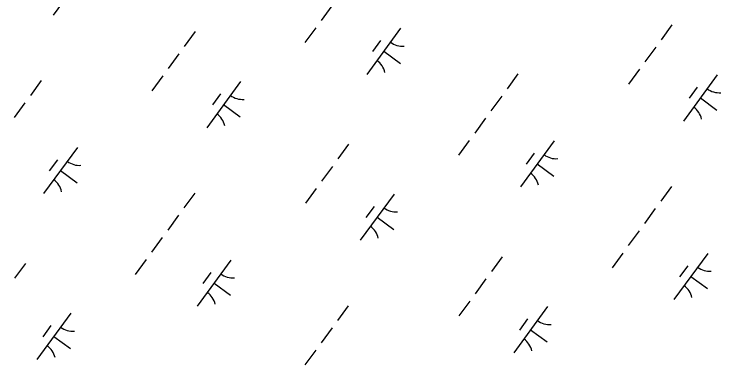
# Model space of a CAD drawing. Extents: x 3905714 to 3926767, y 183354 to 205755.
# Drawn here: x 3915151 to 3915768, y 196750 to 197057 of the extents above; entities that cross this region are included whole.
import ezdxf

# ---------------------------------------------------------------- set-up
doc = ezdxf.new("R2010")
doc.units = 0
doc.layers.add('V-WETL-SWMP', color=7, linetype='Continuous')

msp = doc.modelspace()

# ---------------------------------------------------------------- linework, layer by layer
at = {"layer": 'V-WETL-SWMP'}
for p, q in [((3915214.24, 197096.1), (3915184.69, 197055.76)), ((3915428.37, 197063.99), (3915418.91, 197051.09)), ((3915725.45, 197047.17), (3915715.99, 197034.26)), ((3915308.77, 197041.34), (3915299.32, 197028.44)), ((3915414.19, 197044.63), (3915404.73, 197031.73)), ((3915488.37, 197044.31), (3915458.82, 197003.97)), ((3915470.92, 197033.54), (3915463.83, 197023.86)), ((3915711.26, 197027.81), (3915701.81, 197014.9)), ((3915294.59, 197021.98), (3915285.13, 197009.08)), ((3915473.6, 197024.14), (3915488.12, 197013.5)), ((3915280.41, 197002.62), (3915270.95, 196989.72)), ((3915590.92, 197004.41), (3915581.46, 196991.5)), ((3915697.08, 197008.45), (3915687.62, 196995.54)), ((3915765.09, 197003.62), (3915735.54, 196963.28)), ((3915174.24, 196998.58), (3915164.79, 196985.68)), ((3915348.42, 196997.79), (3915318.87, 196957.46)), ((3915747.64, 196992.85), (3915740.54, 196983.17)), ((3915330.96, 196987.02), (3915323.87, 196977.34)), ((3915576.73, 196985.05), (3915567.28, 196972.14)), ((3915160.06, 196979.22), (3915150.6, 196966.32)), ((3915750.31, 196983.45), (3915764.83, 196972.81)), ((3915333.64, 196977.62), (3915348.16, 196966.99)), ((3915562.55, 196965.69), (3915553.09, 196952.78)), ((3915442.95, 196943.04), (3915433.5, 196930.13)), ((3915548.37, 196946.33), (3915538.91, 196933.42)), ((3915622.55, 196946), (3915593, 196905.67)), ((3915205.88, 196940.18), (3915176.33, 196899.84)), ((3915605.1, 196935.23), (3915598, 196925.55)), ((3915188.42, 196929.41), (3915181.33, 196919.73)), ((3915428.77, 196923.68), (3915419.31, 196910.77)), ((3915607.77, 196925.83), (3915622.29, 196915.2)), ((3915191.1, 196920.01), (3915205.62, 196909.37)), ((3915414.59, 196904.32), (3915405.13, 196891.41)), ((3915725.1, 196906.1), (3915715.64, 196893.2)), ((3915308.42, 196900.28), (3915298.97, 196887.37)), ((3915482.59, 196899.49), (3915453.04, 196859.15)), ((3915465.14, 196888.72), (3915458.05, 196879.04)), ((3915710.91, 196886.74), (3915701.46, 196873.84)), ((3915294.24, 196880.92), (3915284.78, 196868.01)), ((3915467.82, 196879.32), (3915482.34, 196868.68)), ((3915696.73, 196867.38), (3915687.27, 196854.48)), ((3915280.06, 196861.56), (3915270.6, 196848.65)), ((3915265.87, 196842.2), (3915256.42, 196829.29)), ((3915577.13, 196844.73), (3915567.68, 196831.82)), ((3915682.55, 196848.02), (3915673.09, 196835.12)), ((3915756.73, 196847.69), (3915727.18, 196807.36)), ((3915160.46, 196838.91), (3915151, 196826)), ((3915340.06, 196841.87), (3915310.51, 196801.54)), ((3915739.28, 196836.93), (3915732.18, 196827.25)), ((3915322.6, 196831.1), (3915315.51, 196821.42)), ((3915562.95, 196825.37), (3915553.49, 196812.46)), ((3915741.95, 196827.53), (3915756.47, 196816.89)), ((3915325.28, 196821.7), (3915339.8, 196811.06)), ((3915548.77, 196806.01), (3915539.31, 196793.1)), ((3915442.6, 196801.97), (3915433.15, 196789.06)), ((3915616.77, 196801.18), (3915587.22, 196760.85)), ((3915200.1, 196795.35), (3915170.55, 196755.02)), ((3915599.32, 196790.41), (3915592.23, 196780.73)), ((3915182.65, 196784.59), (3915175.56, 196774.91)), ((3915428.42, 196782.61), (3915418.96, 196769.7)), ((3915602, 196781.01), (3915616.52, 196770.37)), ((3915185.33, 196775.19), (3915199.85, 196764.55)), ((3915414.24, 196763.25), (3915404.78, 196750.34))]:
    msp.add_line(p, q, dxfattribs=at)
for centre, start, end in [((3915490.11, 197046.28), 232.99998, 274.54364), ((3915457.46, 197001.72), 12.99998, 54.54364), ((3915766.83, 197005.59), 232.99998, 274.54364), ((3915350.16, 196999.77), 232.99998, 274.54364), ((3915734.18, 196961.03), 12.99998, 54.54364), ((3915317.51, 196955.2), 12.99998, 54.54364), ((3915624.29, 196947.97), 232.99998, 274.54364), ((3915207.62, 196942.15), 232.99998, 274.54364), ((3915591.64, 196903.41), 12.99998, 54.54364), ((3915174.97, 196897.59), 12.99998, 54.54364), ((3915484.34, 196901.46), 232.99998, 274.54364), ((3915451.69, 196856.9), 12.99998, 54.54364), ((3915341.8, 196843.84), 232.99998, 274.54364), ((3915758.47, 196849.67), 232.99998, 274.54364), ((3915725.82, 196805.11), 12.99998, 54.54364), ((3915309.15, 196799.28), 12.99998, 54.54364), ((3915618.52, 196803.15), 232.99998, 274.54364), ((3915201.84, 196797.33), 232.99998, 274.54364), ((3915585.87, 196758.59), 12.99998, 54.54364), ((3915169.19, 196752.77), 12.99998, 54.54364)]:
    msp.add_arc(centre, 17.62, start, end, dxfattribs=at)

doc.saveas('drawing.dxf')
